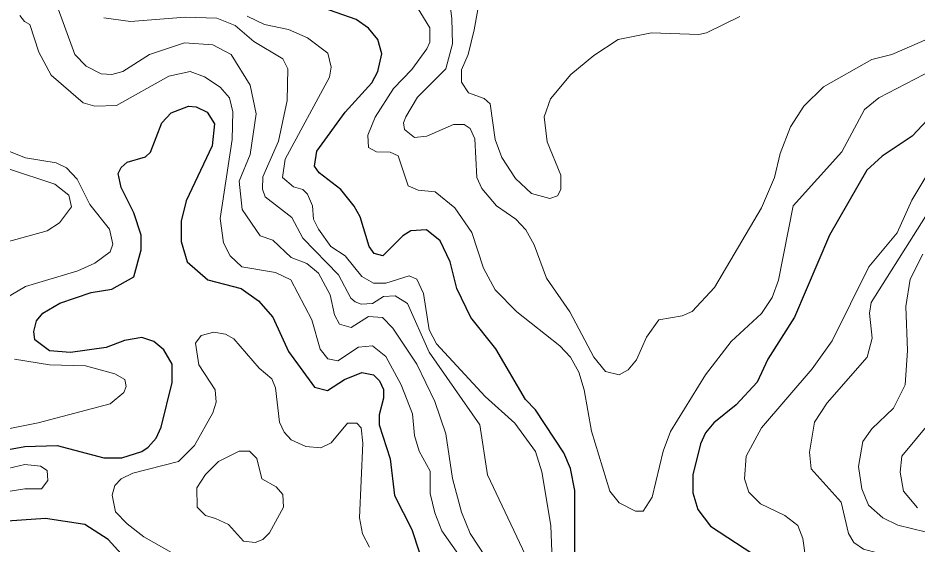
# Model space of a CAD drawing. Extents: x 577 to 602.9, y 7483.8 to 7511.6.
# Drawn here: x 577.822 to 579.108, y 7489.023 to 7489.775 of the extents above; entities that cross this region are included whole.
import ezdxf

# ---------------------------------------------------------------- set-up
doc = ezdxf.new("R2010")
doc.units = 0
doc.header["$LTSCALE"] = 0.032
doc.layers.add('1', color=7, linetype='Continuous', lineweight=25)
doc.layers.add('2', color=7, linetype='Continuous', lineweight=13)

msp = doc.modelspace()

# ---------------------------------------------------------------- linework, layer by layer
at = {"layer": '1'}
for points in [[(578.6184, 7489.0073), (578.6184, 7489.0995), (578.6121, 7489.1313), (578.6025, 7489.1536), (578.562, 7489.2148), (578.5477, 7489.2299), (578.5055, 7489.3023), (578.4697, 7489.3468), (578.4499, 7489.3882), (578.4403, 7489.4263), (578.426, 7489.4565), (578.4061, 7489.4724), (578.3839, 7489.4708), (578.3727, 7489.4637), (578.3441, 7489.4351), (578.3314, 7489.4382), (578.3242, 7489.4486), (578.3115, 7489.4907), (578.3028, 7489.5058), (578.2837, 7489.5297), (578.2527, 7489.5535), (578.2463, 7489.5631), (578.2495, 7489.5846), (578.29, 7489.6402), (578.3282, 7489.6824), (578.3369, 7489.6983), (578.3425, 7489.7237), (578.3369, 7489.7444), (578.3234, 7489.7603), (578.3059, 7489.773), (578.2185, 7489.804)], [(579.1655, 7489.6752), (579.1011, 7489.606), (579.0582, 7489.5774), (579.0359, 7489.5575), (578.9826, 7489.4645), (578.9325, 7489.3476), (578.8944, 7489.2872), (578.8793, 7489.2546), (578.849, 7489.222), (578.8172, 7489.1965), (578.8053, 7489.1822), (578.7981, 7489.1663), (578.787, 7489.1218), (578.787, 7489.0963), (578.7942, 7489.0725), (578.8125, 7489.0486), (578.8856, 7489.0009)], [(577.8447, 7489.3269), (577.8487, 7489.342), (577.8575, 7489.3532), (577.8821, 7489.3675), (577.9266, 7489.3826), (577.9561, 7489.3874), (577.9879, 7489.4048), (577.9982, 7489.4438), (577.9982, 7489.4645), (577.9879, 7489.4963), (577.9696, 7489.5329), (577.9656, 7489.5528), (577.9696, 7489.5615), (577.9783, 7489.5687), (578.0046, 7489.5766), (578.0117, 7489.583), (578.0276, 7489.6251), (578.0411, 7489.6394), (578.0658, 7489.649), (578.0769, 7489.6482), (578.0928, 7489.6402), (578.1032, 7489.6235), (578.1, 7489.5925), (578.0626, 7489.5138), (578.0555, 7489.4844), (578.0555, 7489.4557), (578.0642, 7489.4263), (578.0936, 7489.4009), (578.1413, 7489.3882), (578.166, 7489.3707), (578.1867, 7489.3476), (578.2089, 7489.2983), (578.2463, 7489.2474), (578.2646, 7489.2426), (578.2892, 7489.2585), (578.3139, 7489.2681), (578.3306, 7489.2649), (578.3393, 7489.2562), (578.3449, 7489.2442), (578.3449, 7489.2315), (578.3385, 7489.2076), (578.3385, 7489.1933), (578.3544, 7489.1448), (578.3608, 7489.0923), (578.3855, 7489.0438), (578.4061, 7488.9802)], [(577.7923, 7489.1552), (577.832, 7489.1623), (577.8781, 7489.1639), (577.9449, 7489.1464), (577.9704, 7489.1464), (577.999, 7489.1552), (578.0085, 7489.1615), (578.0197, 7489.1742), (578.0268, 7489.1902), (578.0427, 7489.2538), (578.0427, 7489.28), (578.0308, 7489.3007), (578.0165, 7489.3126), (577.999, 7489.3182), (577.9743, 7489.3142), (577.9481, 7489.3039), (577.8972, 7489.2967), (577.867, 7489.2991), (577.8463, 7489.315), (577.8447, 7489.3269)], [(577.9696, 7489.0089), (577.9513, 7489.0295), (577.9179, 7489.051), (577.8614, 7489.0597), (577.7716, 7489.0534)]]:
    msp.add_lwpolyline(points, dxfattribs=at)
at = {"layer": '2'}
for points in [[(578.8546, 7489.777), (578.8069, 7489.7539), (578.7958, 7489.7515), (578.7282, 7489.7539), (578.6805, 7489.7444), (578.6455, 7489.7213), (578.6129, 7489.6943), (578.5835, 7489.6593), (578.5747, 7489.6339), (578.5787, 7489.5981), (578.5986, 7489.5504), (578.5986, 7489.5297), (578.5938, 7489.5209), (578.5827, 7489.517), (578.5564, 7489.5241), (578.5334, 7489.5456), (578.5143, 7489.5758), (578.5047, 7489.6013), (578.4976, 7489.6521), (578.4888, 7489.6601), (578.4666, 7489.6681), (578.4562, 7489.6832), (578.4562, 7489.7007), (578.4658, 7489.7229), (578.4745, 7489.7579), (578.4849, 7489.8167)], [(578.4387, 7489.8056), (578.4427, 7489.7738), (578.4435, 7489.738), (578.434, 7489.7022), (578.3934, 7489.6617), (578.3767, 7489.6339), (578.3735, 7489.6251), (578.3751, 7489.6156), (578.3894, 7489.6044), (578.4069, 7489.606), (578.4451, 7489.6227), (578.4602, 7489.6227), (578.4689, 7489.6172), (578.4753, 7489.6021), (578.4785, 7489.5472), (578.4856, 7489.5313), (578.5063, 7489.5066), (578.5342, 7489.4875), (578.5485, 7489.4724), (578.5604, 7489.451), (578.5779, 7489.4033), (578.6113, 7489.3548), (578.6455, 7489.2903), (578.6622, 7489.2697), (578.6821, 7489.2649), (578.6948, 7489.2721), (578.7067, 7489.2864), (578.721, 7489.319), (578.7385, 7489.3436), (578.7719, 7489.3492), (578.7862, 7489.3555), (578.818, 7489.3897), (578.8856, 7489.5035), (578.9039, 7489.5472), (578.9119, 7489.5814), (578.927, 7489.6195), (578.9461, 7489.649), (578.9739, 7489.6768), (579.0431, 7489.7158), (579.0717, 7489.7229), (579.1584, 7489.7603)], [(577.9195, 7489.7062), (577.9036, 7489.7229), (577.8757, 7489.7985)], [(578.488, 7489.4176), (578.4713, 7489.4685), (578.4467, 7489.5035), (578.4189, 7489.5265), (578.3942, 7489.5289), (578.3799, 7489.5353), (578.3656, 7489.5782), (578.3544, 7489.583), (578.3346, 7489.5838), (578.3234, 7489.5901), (578.3226, 7489.6076), (578.333, 7489.6331), (578.3592, 7489.6744), (578.3855, 7489.7014), (578.4069, 7489.7309), (578.4109, 7489.7404), (578.4109, 7489.7611), (578.3894, 7489.7969)], [(577.8249, 7489.7786), (577.8312, 7489.7698), (577.8392, 7489.7659), (577.8519, 7489.7261), (577.8694, 7489.6935), (577.9155, 7489.6537), (577.9322, 7489.649), (577.9632, 7489.6498), (578.038, 7489.6919), (578.0682, 7489.6983), (578.0889, 7489.6911), (578.1111, 7489.676), (578.1246, 7489.6609), (578.1294, 7489.641), (578.1286, 7489.6013), (578.1111, 7489.4883), (578.1159, 7489.4534), (578.1254, 7489.4351), (578.1421, 7489.4192), (578.1906, 7489.4112), (578.2121, 7489.4009), (578.2423, 7489.3436), (578.2542, 7489.3015), (578.2654, 7489.288), (578.2797, 7489.2848)], [(577.9449, 7489.7754), (577.9831, 7489.7698), (578.061, 7489.7762), (578.1063, 7489.7746), (578.1326, 7489.7643), (578.1596, 7489.7412)], [(578.1501, 7489.7778), (578.1747, 7489.7659), (578.2089, 7489.7587), (578.236, 7489.7468), (578.2654, 7489.7245), (578.2702, 7489.7046), (578.2678, 7489.6903), (578.2042, 7489.5734), (578.2002, 7489.5472), (578.2161, 7489.5337), (578.2296, 7489.5297), (578.236, 7489.5233), (578.2431, 7489.5066), (578.2447, 7489.4875), (578.2519, 7489.4732), (578.2694, 7489.4486), (578.29, 7489.4351), (578.3139, 7489.4056)], [(578.5119, 7488.9731), (578.4689, 7489.0383), (578.4562, 7489.0685), (578.4435, 7489.117), (578.434, 7489.1806), (578.4181, 7489.2267), (578.3926, 7489.28), (578.3584, 7489.3317), (578.3433, 7489.3468), (578.3234, 7489.3484), (578.2988, 7489.3325), (578.2821, 7489.3373), (578.2749, 7489.3508), (578.2686, 7489.3794), (578.2519, 7489.4104), (578.2352, 7489.4239), (578.2129, 7489.4327), (578.1867, 7489.4573), (578.1684, 7489.4637), (578.1429, 7489.5011), (578.1382, 7489.5416), (578.1541, 7489.5798), (578.1628, 7489.6378), (578.1541, 7489.6792), (578.127, 7489.7229), (578.1008, 7489.7364), (578.0602, 7489.7396), (578.0101, 7489.7229), (577.972, 7489.6983), (577.9561, 7489.6943), (577.9409, 7489.6951), (577.9195, 7489.7062)], [(578.1596, 7489.7412), (578.201, 7489.7166), (578.2081, 7489.7022), (578.2073, 7489.6569), (578.1946, 7489.5989), (578.1723, 7489.548), (578.1716, 7489.5305), (578.1755, 7489.5194), (578.2137, 7489.4899), (578.2296, 7489.4605), (578.2805, 7489.408), (578.298, 7489.3746), (578.3043, 7489.3691), (578.3131, 7489.3659), (578.329, 7489.3667), (578.3449, 7489.377), (578.3616, 7489.3778), (578.3791, 7489.3667), (578.4101, 7489.2975), (578.4825, 7489.1933), (578.4936, 7489.1218), (578.5477, 7489.0073)], [(579.156, 7489.7142), (579.0534, 7489.6609), (579.0327, 7489.6442), (579.0001, 7489.5838), (578.9309, 7489.5066), (578.9095, 7489.4001), (578.9007, 7489.3754), (578.8856, 7489.3524), (578.8419, 7489.3126), (578.8053, 7489.2649), (578.7552, 7489.1838), (578.7449, 7489.156), (578.729, 7489.09), (578.7162, 7489.0701), (578.7051, 7489.0701), (578.6821, 7489.082), (578.6685, 7489.0987), (578.6423, 7489.1846), (578.632, 7489.2434), (578.624, 7489.2689), (578.6121, 7489.2903), (578.597, 7489.3062), (578.5357, 7489.3548), (578.5047, 7489.3866), (578.488, 7489.4176)], [(577.8916, 7489.5607), (577.8765, 7489.5679), (577.8328, 7489.575), (577.7223, 7489.6188)], [(577.8084, 7489.5596), (577.875, 7489.5376), (577.8948, 7489.5217), (577.8988, 7489.505), (577.8813, 7489.482), (577.8638, 7489.4708), (577.7907, 7489.451)], [(577.7954, 7489.3691), (577.8328, 7489.3913), (577.9076, 7489.4136), (577.9322, 7489.4247), (577.9537, 7489.4406), (577.9576, 7489.4518), (577.9529, 7489.4732), (577.925, 7489.5082), (577.9068, 7489.5448), (577.8916, 7489.5607)], [(579.1607, 7488.8673), (579.0447, 7488.9174), (579.0407, 7488.9333), (579.047, 7488.9516), (579.0478, 7488.9643), (579.0295, 7488.9794), (578.9787, 7488.9842), (578.9532, 7488.9969), (578.9484, 7489.0041), (578.9445, 7489.0311), (578.9373, 7489.0494), (578.919, 7489.0637), (578.884, 7489.0804), (578.8673, 7489.0971), (578.861, 7489.1162), (578.8634, 7489.1488), (578.8856, 7489.1894), (578.958, 7489.2736), (578.9866, 7489.3134), (579.0391, 7489.4192), (579.0796, 7489.4677), (579.1003, 7489.5146), (579.1218, 7489.5504)], [(579.113, 7488.9222), (579.1019, 7488.9317), (579.0781, 7488.9588), (579.0757, 7488.9993), (579.0598, 7489.0081), (579.0311, 7489.016), (579.0176, 7489.0255), (579.0097, 7489.0383), (578.9993, 7489.0828), (578.9564, 7489.1305), (578.954, 7489.1544), (578.9612, 7489.1973), (578.9794, 7489.2251), (579.0367, 7489.2903), (579.0439, 7489.3174), (579.0399, 7489.3532), (579.0423, 7489.3683), (579.1369, 7489.5186)], [(579.1162, 7489.4375), (579.0979, 7489.4017), (579.0916, 7489.3627), (579.094, 7489.2999), (579.0908, 7489.2506), (579.0741, 7489.2172), (579.0431, 7489.1878), (579.0303, 7489.1695), (579.024, 7489.1337), (579.0288, 7489.1019), (579.0383, 7489.0788), (579.059, 7489.0605), (579.0804, 7489.0502), (579.1194, 7489.0407)], [(578.3139, 7489.4056), (578.3306, 7489.3961), (578.3481, 7489.3961), (578.3815, 7489.4064), (578.3926, 7489.4017), (578.4022, 7489.381), (578.4101, 7489.3293), (578.4204, 7489.3094), (578.4904, 7489.2339), (578.5326, 7489.1957), (578.562, 7489.1552), (578.5715, 7489.1265), (578.5842, 7489.0494), (578.5866, 7488.9874)], [(578.325, 7489.0184), (578.3147, 7489.0375), (578.3107, 7489.0605), (578.3155, 7489.1671), (578.3131, 7489.1894), (578.3067, 7489.1957), (578.2932, 7489.1957), (578.2702, 7489.1679), (578.255, 7489.1607), (578.2336, 7489.1623), (578.2129, 7489.1719), (578.2026, 7489.183), (578.1962, 7489.1973), (578.1906, 7489.2466), (578.1851, 7489.2593), (578.1668, 7489.2744), (578.131, 7489.3166), (578.1191, 7489.3229), (578.1024, 7489.3261), (578.0841, 7489.3214), (578.0761, 7489.3102), (578.0809, 7489.2792), (578.104, 7489.2434), (578.1056, 7489.2259), (578.1008, 7489.2108), (578.0745, 7489.1639), (578.0515, 7489.1409), (577.9863, 7489.1242), (577.9696, 7489.1162), (577.9608, 7489.1067), (577.9569, 7489.0931), (577.9616, 7489.0693), (577.9783, 7489.0518), (578.0022, 7489.0335), (578.0451, 7489.0089)], [(578.2797, 7489.2848), (578.3091, 7489.3047), (578.329, 7489.3062), (578.3481, 7489.2911), (578.3703, 7489.2506), (578.3862, 7489.2092), (578.3894, 7489.1782), (578.3958, 7489.156), (578.4117, 7489.1273), (578.4117, 7489.0955), (578.4181, 7489.0677), (578.4284, 7489.0422), (578.4522, 7489.0081)], [(577.743, 7489.175), (577.8511, 7489.1965), (577.9537, 7489.2235), (577.9736, 7489.2395), (577.9767, 7489.2482), (577.9751, 7489.2585), (577.9608, 7489.2665), (577.9187, 7489.2776), (577.867, 7489.2792), (577.8169, 7489.2872)], [(579.1083, 7489.0749), (579.0884, 7489.0987), (579.0836, 7489.1257), (579.086, 7489.1488), (579.1512, 7489.2275)]]:
    msp.add_lwpolyline(points, dxfattribs=at)
for points in [[(578.1048, 7489.0597), (578.123, 7489.051), (578.1445, 7489.0271), (578.1612, 7489.0255), (578.1723, 7489.0295), (578.1819, 7489.0391), (578.2018, 7489.0756), (578.201, 7489.0939), (578.1914, 7489.1051), (578.1708, 7489.1162), (578.1636, 7489.1456), (578.1533, 7489.156), (578.1382, 7489.156), (578.1087, 7489.1409), (578.0904, 7489.1226), (578.0777, 7489.1035), (578.0785, 7489.0756), (578.0904, 7489.0637)], [(577.832, 7489.1019), (577.8559, 7489.1019), (577.8646, 7489.1138), (577.8638, 7489.1281), (577.8543, 7489.1345), (577.832, 7489.1369), (577.7907, 7489.1273), (577.7763, 7489.1122), (577.7779, 7489.1003), (577.7867, 7489.0947)]]:
    msp.add_lwpolyline(points, close=True, dxfattribs=at)

doc.saveas('drawing.dxf')
